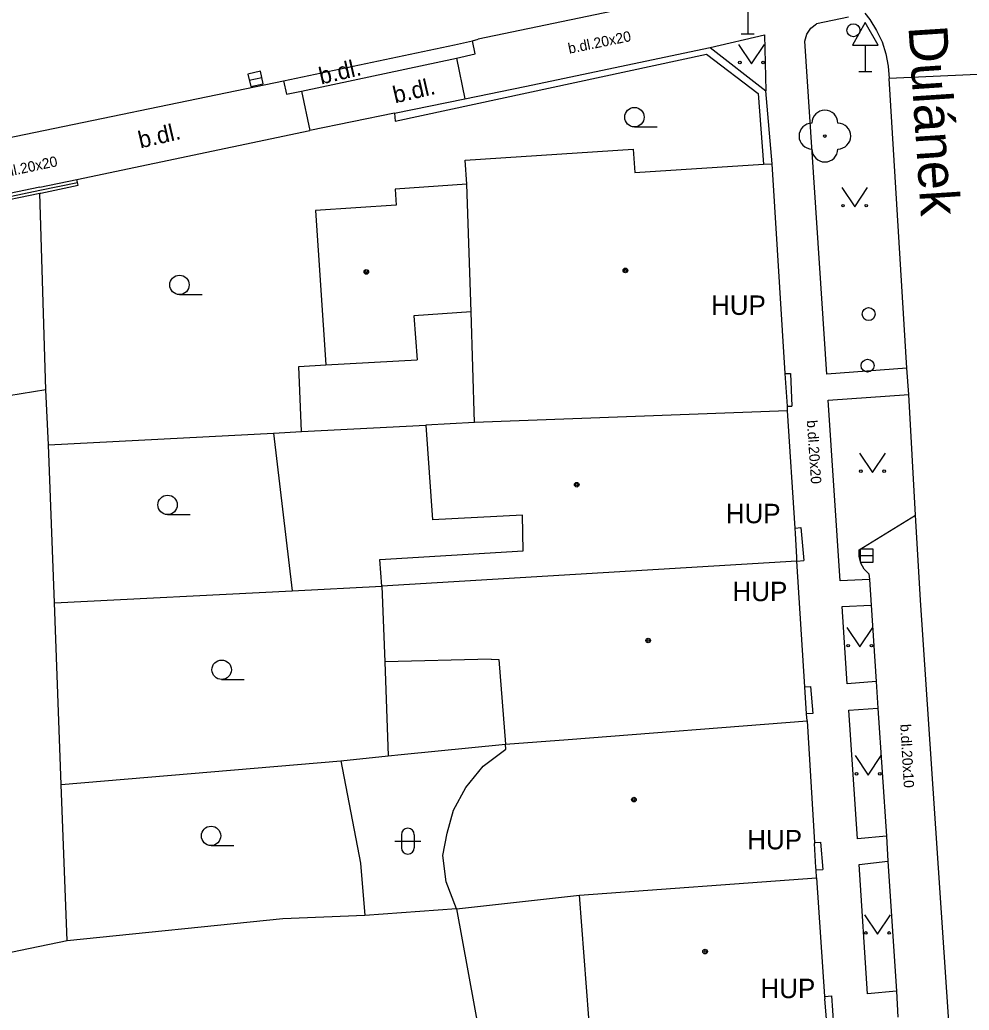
# Model space of a CAD drawing. Extents: x -596229 to -595156, y -1161237 to -1159376.
# Drawn here: x -595654.4 to -595617.71, y -1161008.44 to -1160970.18 of the extents above; entities that cross this region are included whole.
import ezdxf

# ---------------------------------------------------------------- set-up
doc = ezdxf.new("R2010")
doc.units = 0
for name, color, linetype in [('DOP - rozhrani ploch obecne', 7, 'Continuous'), ('Level 22', 7, 'Continuous'), ('Level 27', 7, 'Continuous'), ('Level 28', 7, 'Continuous'), ('Level 34', 7, 'Continuous'), ('Level 36', 7, 'Continuous'), ('Level 39', 7, 'Continuous'), ('Nazvy ulic', 7, 'Continuous'), ('Specificka linie pasportu komunikaci', 7, 'Continuous'), ('TM - budovy zdene_ betonove - VP', 7, 'Continuous'), ('TM - chodniky - VP', 7, 'Continuous'), ('TM - komunikace - VP', 7, 'Continuous'), ('TM - letecke snimky - pomocna linie', 7, 'Continuous'), ('TM - plot drateny_ kovovy - VP', 7, 'Continuous'), ('TM - plot zdeny_ ohradni zed - VP', 7, 'Continuous'), ('TM - podezdivka plotu - VP', 7, 'Continuous'), ('TM - popis objektu', 7, 'Continuous'), ('TM - popis povrchu', 7, 'Continuous'), ('TM - rozhrani ploch obecne - VP', 7, 'Continuous'), ('TM - vjezd na pozemek', 7, 'Continuous'), ('TM - vstup do budovy - zdene_ betonove', 7, 'Continuous')]:
    doc.layers.add(name, color=color, linetype=linetype)

msp = doc.modelspace()

# ---------------------------------------------------------------- linework, layer by layer
at = {"layer": 'DOP - rozhrani ploch obecne'}
for points in [[(-595637.53, -1161004.53), (-595636.62, -1161009.46)], [(-595652.57, -1161005.76), (-595664.15, -1161008.16)]]:
    msp.add_lwpolyline(points, dxfattribs=at)
at = {"layer": 'Level 22'}
msp.add_circle((-595623.29, -1160974.67), 0.05, dxfattribs=at)
for centre, start, end in [((-595623.29, -1160974.17), 0, 180), ((-595623.79, -1160974.67), 90, 270), ((-595622.79, -1160974.67), 270, 90), ((-595623.29, -1160975.17), 180, 0)]:
    msp.add_arc(centre, 0.5, start, end, dxfattribs=at)
at = {"layer": 'Level 27'}
for p, q in [((-595645.534, -1160972.516), (-595645.046, -1160972.404)), ((-595621.93, -1160990.88), (-595621.43, -1160990.88))]:
    msp.add_line(p, q, dxfattribs=at)
for points in [[(-595645.477, -1160972.76), (-595644.99, -1160972.647), (-595645.103, -1160972.16), (-595645.59, -1160972.273)], [(-595621.93, -1160991.13), (-595621.43, -1160991.13), (-595621.43, -1160990.63), (-595621.93, -1160990.63)]]:
    msp.add_lwpolyline(points, close=True, dxfattribs=at)
at = {"layer": 'Level 28'}
for centre in [(-595622.19, -1160970.58), (-595621.6, -1160981.55), (-595621.64, -1160983.54)]:
    msp.add_circle(centre, 0.25, dxfattribs=at)
at = {"layer": 'Level 34'}
for p, q in [((-595626.27, -1160969.702), (-595626.27, -1160970.72)), ((-595626.52, -1160970.72), (-595626.02, -1160970.72)), ((-595621.73, -1160971.152), (-595621.73, -1160972.17)), ((-595621.98, -1160972.17), (-595621.48, -1160972.17))]:
    msp.add_line(p, q, dxfattribs=at)
msp.add_lwpolyline([(-595622.23, -1160971.152), (-595621.23, -1160971.152), (-595621.73, -1160970.286)], close=True, dxfattribs=at)
at = {"layer": 'Level 36'}
for p, q in [((-595630.65, -1160974.315), (-595629.775, -1160974.315)), ((-595648.23, -1160980.795), (-595647.355, -1160980.795)), ((-595648.69, -1160989.295), (-595647.815, -1160989.295)), ((-595646.6, -1160995.665), (-595645.725, -1160995.665)), ((-595639.906, -1161001.916), (-595638.906, -1161001.916)), ((-595639.656, -1161001.666), (-595639.656, -1161002.166)), ((-595639.156, -1161001.666), (-595639.156, -1161002.166)), ((-595647.01, -1161002.085), (-595646.135, -1161002.085))]:
    msp.add_line(p, q, dxfattribs=at)
for points in [[(-595626.63, -1160971.13), (-595626.13, -1160971.88), (-595625.63, -1160971.13)], [(-595622.64, -1160976.66), (-595622.14, -1160977.41), (-595621.64, -1160976.66)], [(-595621.95, -1160986.92), (-595621.45, -1160987.67), (-595620.95, -1160986.92)], [(-595622.44, -1160993.66), (-595621.94, -1160994.41), (-595621.44, -1160993.66)], [(-595622.12, -1160998.61), (-595621.62, -1160999.36), (-595621.12, -1160998.61)], [(-595621.76, -1161004.76), (-595621.26, -1161005.51), (-595620.76, -1161004.76)]]:
    msp.add_lwpolyline(points, dxfattribs=at)
for centre, radius in [((-595626.58, -1160971.83), 0.05), ((-595625.681, -1160971.83), 0.05), ((-595630.65, -1160973.94), 0.375), ((-595622.59, -1160977.36), 0.05), ((-595621.691, -1160977.36), 0.05), ((-595648.23, -1160980.42), 0.375), ((-595621.9, -1160987.62), 0.05), ((-595621.001, -1160987.62), 0.05), ((-595648.69, -1160988.92), 0.375), ((-595622.39, -1160994.36), 0.05), ((-595621.491, -1160994.36), 0.05), ((-595646.6, -1160995.29), 0.375), ((-595622.07, -1160999.31), 0.05), ((-595621.171, -1160999.31), 0.05), ((-595647.01, -1161001.71), 0.375), ((-595621.71, -1161005.46), 0.05), ((-595620.811, -1161005.46), 0.05)]:
    msp.add_circle(centre, radius, dxfattribs=at)
for centre, start, end in [((-595639.406, -1161001.666), 0, 180), ((-595639.406, -1161002.166), 180, 0)]:
    msp.add_arc(centre, 0.25, start, end, dxfattribs=at)
at = {"layer": 'Level 39'}
for centre, radius in [((-595641.01, -1160979.92), 0.09), ((-595631, -1160979.86), 0.09), ((-595631, -1160979.86), 0.0398), ((-595641.01, -1160979.92), 0.0398), ((-595632.88, -1160988.14), 0.09), ((-595632.88, -1160988.14), 0.0398), ((-595630.12, -1160994.16), 0.09), ((-595630.12, -1160994.16), 0.0398), ((-595630.67, -1161000.31), 0.09), ((-595630.67, -1161000.31), 0.0398), ((-595627.92, -1161006.18), 0.09), ((-595627.92, -1161006.18), 0.0398)]:
    msp.add_circle(centre, radius, dxfattribs=at)
at = {"layer": 'Specificka linie pasportu komunikaci'}
msp.add_lwpolyline([(-595652.15, -1160976.57), (-595652.17, -1160976.46), (-595652.19, -1160976.35)], dxfattribs=at)
at = {"layer": 'TM - budovy zdene_ betonove - VP'}
for points in [[(-595637.19, -1160975.6), (-595630.7, -1160975.18)], [(-595630.7, -1160975.18), (-595630.64, -1160976.08)], [(-595637.13, -1160976.53), (-595637.19, -1160975.6)], [(-595630.64, -1160976.08), (-595625.66, -1160975.76)], [(-595625.66, -1160975.76), (-595625.33, -1160975.74)], [(-595624.82, -1160983.85), (-595625.33, -1160975.74)], [(-595637.13, -1160976.53), (-595639.9, -1160976.72)], [(-595639.9, -1160976.72), (-595639.86, -1160977.34)], [(-595636.96, -1160981.46), (-595637.13, -1160976.53)], [(-595639.86, -1160977.34), (-595642.97, -1160977.54)], [(-595642.97, -1160977.54), (-595642.58, -1160983.51)], [(-595636.96, -1160981.46), (-595639.17, -1160981.61)], [(-595639.17, -1160981.61), (-595639.05, -1160983.31)], [(-595636.83, -1160985.74), (-595636.96, -1160981.46)], [(-595642.58, -1160983.51), (-595639.05, -1160983.31)], [(-595624.81, -1160984.03), (-595624.82, -1160983.85)], [(-595624.74, -1160985.11), (-595624.75, -1160984.93)], [(-595624.73, -1160985.29), (-595624.74, -1160985.11)], [(-595624.73, -1160985.29), (-595636.83, -1160985.74)], [(-595624.44, -1160989.82), (-595624.73, -1160985.29)], [(-595636.83, -1160985.74), (-595638.71, -1160985.84)], [(-595634.98, -1160989.32), (-595638.45, -1160989.5)], [(-595634.95, -1160990.69), (-595634.98, -1160989.32)], [(-595624.43, -1160990.03), (-595624.44, -1160989.82)], [(-595640.49, -1160991.03), (-595634.95, -1160990.69)], [(-595624.37, -1160991.1), (-595624.38, -1160990.94)], [(-595640.41, -1160992.06), (-595640.49, -1160991.03)], [(-595624.37, -1160991.1), (-595640.41, -1160992.06)], [(-595624.06, -1160995.95), (-595624.37, -1160991.1)], [(-595640.41, -1160992.06), (-595640.3, -1160994.98)], [(-595636.19, -1160994.88), (-595640.3, -1160994.98)], [(-595623.98, -1160997.27), (-595624, -1160997)], [(-595633.21, -1160997.99), (-595623.98, -1160997.27)], [(-595623.98, -1160997.27), (-595623.69, -1161001.96)], [(-595635.63, -1160998.16), (-595633.21, -1160997.99)], [(-595635.62, -1160998.36), (-595635.63, -1160998.16)], [(-595636.49, -1160999.02), (-595635.62, -1160998.36)], [(-595637.17, -1160999.84), (-595636.49, -1160999.02)], [(-595637.64, -1161000.72), (-595637.17, -1160999.84)], [(-595637.89, -1161001.61), (-595637.64, -1161000.72)], [(-595638.06, -1161002.47), (-595637.89, -1161001.61)], [(-595623.69, -1161001.96), (-595623.69, -1161002.01)], [(-595637.93, -1161003.48), (-595638.06, -1161002.47)], [(-595623.63, -1161003.02), (-595623.64, -1161002.93)], [(-595623.61, -1161003.33), (-595623.63, -1161003.02)], [(-595637.53, -1161004.53), (-595637.93, -1161003.48)], [(-595632.77, -1161004), (-595623.61, -1161003.33)], [(-595623.61, -1161003.33), (-595623.3, -1161007.91)], [(-595637.53, -1161004.53), (-595632.77, -1161004)], [(-595632.41, -1161008.74), (-595632.77, -1161004)], [(-595623.3, -1161007.91), (-595623.29, -1161008)]]:
    msp.add_lwpolyline(points, dxfattribs=at)
at = {"layer": 'TM - chodniky - VP'}
for points in [[(-595622.38, -1160970.07), (-595623.62, -1160970.33)], [(-595623.99, -1160970.73), (-595623.84, -1160970.5)], [(-595623.84, -1160970.5), (-595623.62, -1160970.33)], [(-595627.72, -1160971.25), (-595625.63, -1160970.76), (-595625.57, -1160972.92)], [(-595624.07, -1160971), (-595623.99, -1160970.73)], [(-595623.22, -1160983.87), (-595624.07, -1160971)], [(-595620.13, -1160983.64), (-595623.22, -1160983.87)], [(-595623.16, -1160984.88), (-595620.05, -1160984.66)], [(-595622.7, -1160991.85), (-595623.16, -1160984.88)], [(-595621.57, -1160991.8), (-595622.7, -1160991.85)], [(-595622.62, -1160992.85), (-595621.5, -1160992.79)], [(-595622.43, -1160995.84), (-595622.62, -1160992.85)], [(-595621.31, -1160995.75), (-595622.43, -1160995.84)], [(-595622.36, -1160996.85), (-595621.24, -1160996.77)], [(-595622.03, -1161001.82), (-595622.36, -1160996.85)], [(-595620.91, -1161001.72), (-595622.03, -1161001.82)], [(-595621.97, -1161002.81), (-595620.86, -1161002.69)], [(-595621.65, -1161007.81), (-595621.97, -1161002.81)], [(-595620.52, -1161007.71), (-595621.65, -1161007.81)]]:
    msp.add_lwpolyline(points, dxfattribs=at)
at = {"layer": 'TM - komunikace - VP'}
for points in [[(-595626.97, -1160968.89), (-595636.69, -1160970.93)], [(-595621.75, -1160969.92), (-595621.55, -1160970.17), (-595621.29, -1160970.59)], [(-595621.29, -1160970.59), (-595621.08, -1160971.03), (-595620.93, -1160971.49), (-595620.84, -1160971.97), (-595620.81, -1160972.45)], [(-595644.21, -1160972.53), (-595637.6, -1160971.14), (-595636.91, -1160970.99)], [(-595636.91, -1160970.99), (-595636.69, -1160970.93)], [(-595655.67, -1160974.91), (-595644.21, -1160972.53)], [(-595620.13, -1160983.64), (-595620.81, -1160972.45)], [(-595620.05, -1160984.66), (-595620.13, -1160983.64)], [(-595619.79, -1160989.32), (-595620.05, -1160984.66)], [(-595621.97, -1160990.66), (-595619.79, -1160989.32)], [(-595621.9, -1160991.17), (-595621.97, -1160990.92), (-595621.97, -1160990.66)], [(-595621.77, -1160991.4), (-595621.9, -1160991.17)], [(-595621.59, -1160991.59), (-595621.77, -1160991.4)], [(-595621.59, -1160991.59), (-595621.57, -1160991.8)], [(-595621.57, -1160991.8), (-595621.5, -1160992.79)], [(-595621.5, -1160992.79), (-595621.31, -1160995.75)], [(-595621.31, -1160995.75), (-595621.24, -1160996.77)], [(-595621.24, -1160996.77), (-595620.91, -1161001.72)], [(-595620.91, -1161001.72), (-595620.86, -1161002.69)], [(-595620.86, -1161002.69), (-595620.52, -1161007.71)], [(-595620.52, -1161007.71), (-595620.47, -1161008.71)]]:
    msp.add_lwpolyline(points, dxfattribs=at)
at = {"layer": 'TM - letecke snimky - pomocna linie'}
for points in [[(-595638.71, -1160985.84), (-595638.45, -1160989.5)], [(-595636.19, -1160994.88), (-595635.89, -1160994.89), (-595635.63, -1160998.16)]]:
    msp.add_lwpolyline(points, dxfattribs=at)
at = {"layer": 'TM - plot drateny_ kovovy - VP'}
for points in [[(-595639.9, -1160974.09), (-595627.86, -1160971.51), (-595625.87, -1160973.03), (-595625.66, -1160975.76)], [(-595652.19, -1160976.35), (-595643.19, -1160974.46)], [(-595655.65, -1160977.18), (-595653.63, -1160976.76)], [(-595653.63, -1160976.76), (-595652.17, -1160976.46)], [(-595653.4, -1160984.47), (-595653.63, -1160976.88)], [(-595653.4, -1160984.47), (-595654.82, -1160984.71)], [(-595653.29, -1160986.6), (-595653.4, -1160984.47)], [(-595643.52, -1160986.08), (-595638.71, -1160985.84)], [(-595653.29, -1160986.6), (-595644.6, -1160986.15)], [(-595644.6, -1160986.15), (-595643.52, -1160986.08)], [(-595653.06, -1160992.7), (-595653.29, -1160986.6)], [(-595643.87, -1160992.24), (-595640.41, -1160992.06)], [(-595653.06, -1160992.7), (-595643.87, -1160992.24)], [(-595652.8, -1160999.73), (-595653.06, -1160992.7)], [(-595640.16, -1160998.62), (-595639.67, -1160998.57), (-595635.63, -1160998.16)], [(-595652.8, -1160999.73), (-595642, -1160998.81)], [(-595642, -1160998.81), (-595640.16, -1160998.62)], [(-595652.57, -1161005.76), (-595652.8, -1160999.73)], [(-595637.53, -1161004.53), (-595641.07, -1161004.78)], [(-595644.24, -1161004.91), (-595652.57, -1161005.76)], [(-595641.07, -1161004.78), (-595644.24, -1161004.91)]]:
    msp.add_lwpolyline(points, dxfattribs=at)
at = {"layer": 'TM - plot zdeny_ ohradni zed - VP'}
for points in [[(-595653.59, -1160976.87), (-595652.15, -1160976.57)], [(-595655.63, -1160977.29), (-595653.63, -1160976.88), (-595653.59, -1160976.87)]]:
    msp.add_lwpolyline(points, dxfattribs=at)
at = {"layer": 'TM - podezdivka plotu - VP'}
for points in [[(-595634.88, -1160972.75), (-595627.72, -1160971.25)], [(-595627.72, -1160971.25), (-595625.57, -1160972.92)], [(-595637.2, -1160973.23), (-595634.88, -1160972.75)], [(-595625.33, -1160975.74), (-595625.57, -1160972.92)], [(-595639.92, -1160973.79), (-595637.2, -1160973.23)], [(-595639.92, -1160973.79), (-595639.9, -1160974.09)], [(-595653.63, -1160976.65), (-595652.19, -1160976.35)], [(-595653.63, -1160976.65), (-595655.67, -1160977.07)]]:
    msp.add_lwpolyline(points, dxfattribs=at)
at = {"layer": 'TM - rozhrani ploch obecne - VP'}
for points in [[(-595637.53, -1160971.66), (-595636.8, -1160971.49), (-595636.91, -1160970.99)], [(-595643.51, -1160972.93), (-595637.53, -1160971.66)], [(-595637.53, -1160971.66), (-595637.2, -1160973.23)], [(-595644.21, -1160972.53), (-595644.1, -1160973.05), (-595643.51, -1160972.93)], [(-595616.81, -1160972.26), (-595618.82, -1160972.36), (-595620.81, -1160972.45)], [(-595643.51, -1160972.93), (-595643.19, -1160974.46)], [(-595643.62, -1160983.57), (-595642.58, -1160983.51)], [(-595643.52, -1160986.08), (-595643.62, -1160983.57)], [(-595624.82, -1160983.85), (-595624.62, -1160983.84)], [(-595624.62, -1160983.84), (-595624.57, -1160985.1)], [(-595624.74, -1160985.11), (-595624.57, -1160985.1)], [(-595644.6, -1160986.15), (-595643.87, -1160992.24)], [(-595616.24, -1161043.67), (-595616.28, -1161042.7), (-595617.22, -1161028.77), (-595618.41, -1161010.24), (-595619.59, -1160992.6), (-595619.79, -1160989.32)], [(-595624.44, -1160989.82), (-595624.22, -1160989.8)], [(-595624.22, -1160989.8), (-595624.1, -1160991.07)], [(-595624.37, -1160991.1), (-595624.1, -1160991.07)], [(-595640.3, -1160994.98), (-595640.16, -1160998.62)], [(-595624.06, -1160995.95), (-595623.85, -1160995.94)], [(-595623.85, -1160995.94), (-595623.76, -1160996.98), (-595624, -1160997)], [(-595642, -1160998.81), (-595641.23, -1161002.77)], [(-595623.69, -1161001.96), (-595623.46, -1161001.95)], [(-595623.46, -1161001.95), (-595623.37, -1161003.01)], [(-595641.23, -1161002.77), (-595641.07, -1161004.78)], [(-595623.63, -1161003.02), (-595623.37, -1161003.01)], [(-595623.3, -1161007.91), (-595623.02, -1161007.89)], [(-595622.95, -1161009.02), (-595623.02, -1161007.89)]]:
    msp.add_lwpolyline(points, dxfattribs=at)
at = {"layer": 'TM - vjezd na pozemek'}
msp.add_lwpolyline([(-595639.92, -1160973.79), (-595643.19, -1160974.46)], dxfattribs=at)
at = {"layer": 'TM - vstup do budovy - zdene_ betonove'}
for points in [[(-595624.75, -1160984.93), (-595624.81, -1160984.03)], [(-595624.38, -1160990.94), (-595624.43, -1160990.03)], [(-595624, -1160997), (-595624.06, -1160995.95)], [(-595623.64, -1161002.93), (-595623.69, -1161002.01)], [(-595623.22, -1161008.94), (-595623.29, -1161008)]]:
    msp.add_lwpolyline(points, dxfattribs=at)

# ---------------------------------------------------------------- texts
at = {"layer": 'Nazvy ulic'}
msp.add_text('Dulánek', height=1.5, rotation=273.7647, dxfattribs=at).set_placement((-595620.064, -1160970.442))
at = {"layer": 'TM - popis objektu'}
for p in [(-595627.69, -1160981.58), (-595627.12, -1160989.63), (-595626.86, -1160992.64), (-595626.29, -1161002.23), (-595625.78, -1161007.98)]:
    msp.add_text('HUP', height=0.75, dxfattribs=at).set_placement(p)
at = {"layer": 'TM - popis povrchu'}
for s, height, rotation, p in [('b.dl.20x20', 0.4, 11.5932, (-595633.17, -1160971.49)), ('b.dl.', 0.65, 13.11, (-595642.76, -1160972.68)), ('b.dl.', 0.65, 13.11, (-595639.9, -1160973.41)), ('b.dl.', 0.65, 13.11, (-595649.74, -1160975.15)), ('b.dl.20x20', 0.4, 12, (-595655.33, -1160976.34)), ('b.dl.20x20', 0.4, 273.9204, (-595623.99, -1160985.66)), ('b.dl.20x10', 0.4, 273.3074, (-595620.38, -1160997.4))]:
    msp.add_text(s, height=height, rotation=rotation, dxfattribs=at).set_placement(p)

doc.saveas('drawing.dxf')
